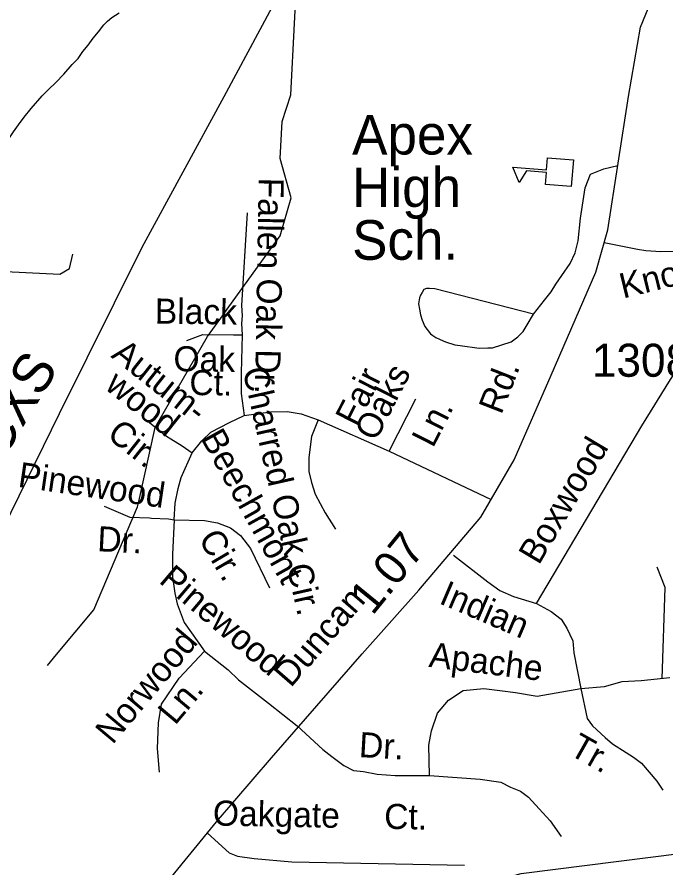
# Model space of a CAD drawing. Extents: x 2001466 to 2224147, y 644118 to 847247.
# Drawn here: x 2046317 to 2048773, y 723591 to 726812 of the extents above; entities that cross this region are included whole.
import ezdxf

# ---------------------------------------------------------------- set-up
doc = ezdxf.new("R2010")
doc.units = 0
for name, color, linetype in [('Exist Cultural Educational Facility Elementary CELL', 7, 'Continuous'), ('Exist Cultural Educational Facility Elementary Label', 7, 'Continuous'), ('Exist Hydrographic Creek Single Shore', 7, 'Continuous'), ('Exist Hydrographic Misc Water Feature', 7, 'Continuous'), ('Exist Railroad Mainline', 7, 'Continuous'), ('Exist Railroad Mainline Label', 7, 'Continuous'), ('Exist Road Non-System Type 51', 7, 'Continuous'), ('Exist Road Non-System Type 51 Label', 7, 'Continuous'), ('Exist Road Secondary Mileage Hundredths English Label', 7, 'Continuous'), ('Exist Road Secondary Type 51 Attributed', 7, 'Continuous'), ('Exist Road Secondary Type 51 Label', 7, 'Continuous'), ('Exist Road Secondary Type 51 Number Label', 7, 'Continuous')]:
    doc.layers.add(name, color=color, linetype=linetype)

msp = doc.modelspace()

# ---------------------------------------------------------------- linework, layer by layer
at = {"layer": 'Exist Cultural Educational Facility Elementary CELL'}
msp.add_lwpolyline([(2048413.8, 726169.8), (2048316.2, 726177.8), (2048320, 726223.7), (2048245.2, 726229.9), (2048217.2, 726185), (2048192.7, 726243.8), (2048320.8, 726233.3), (2048324.6, 726279.2), (2048422.2, 726271.2)], close=True, dxfattribs=at)
at = {"layer": 'Exist Hydrographic Creek Single Shore'}
msp.add_lwpolyline([(2045814.8, 722239.9), (2046144, 722651.2), (2046368.1, 722784.5), (2046785, 722851.4), (2046976.1, 722926.3), (2047284.1, 723218.5), (2047517, 723368), (2048225.1, 723570.1), (2049433, 723722.6), (2049583.1, 723804.9), (2049824.1, 724006.7), (2050107, 724158.4), (2050457.1, 724256.2), (2050590.1, 724358.5), (2050822.1, 724708.1), (2051031, 724815.4), (2051544.3, 724802)], dxfattribs=at)
at = {"layer": 'Exist Hydrographic Misc Water Feature'}
for p, q in [((2047366.5, 726787.6), (2047372.3, 726904.2)), ((2047088.2, 725672.1), (2047118.9, 725714.8)), ((2046432.1, 724358), (2046466.5, 724399.2))]:
    msp.add_line(p, q, dxfattribs=at)
for points in [[(2046256.2, 726303.3), (2046264.6, 726315.1), (2046274.4, 726331), (2046286.3, 726351.1), (2046304.1, 726377.2), (2046322.2, 726403.3), (2046344.1, 726433.2), (2046370, 726465.4), (2046412, 726513.4), (2046435.8, 726537.3), (2046464.1, 726563.5), (2046493.6, 726595.5), (2046526, 726631.6), (2046547.7, 726655.4), (2046565.8, 726681.5), (2046585.5, 726705.7), (2046605.6, 726731.9), (2046625.3, 726755.6), (2046645.3, 726781.8), (2046659.7, 726795.8), (2046675.5, 726809.7), (2046703.2, 726827.8)], [(2047118.9, 725714.8), (2047312.2, 725983.8), (2047354.2, 726127.4), (2047312.2, 726275.9), (2047320.2, 726416.8), (2047353.2, 726517.8), (2047366.5, 726787.6)], [(2046850.9, 725279), (2047038, 725602.3), (2047088.2, 725672.1)], [(2046777.6, 724978.7), (2046839.1, 725258.6), (2046850.9, 725279)], [(2046733.6, 724865.2), (2046773.1, 724958.1), (2046777.6, 724978.7)], [(2046466.5, 724399.2), (2046607, 724567.7), (2046733.6, 724865.2)]]:
    msp.add_lwpolyline(points, dxfattribs=at)
at = {"layer": 'Exist Railroad Mainline'}
msp.add_lwpolyline([(2044993.5, 722187.3), (2045068.1, 722332.8), (2045439.6, 723211.5), (2045726.4, 723789.9), (2046022.4, 724386), (2046079.1, 724500.3), (2046477.7, 725310.8), (2046790.6, 725941), (2047100.1, 726511.5), (2047327.3, 726934.8), (2047378.6, 727044.8), (2047443.1, 727178.3), (2047592.2, 727477.6)], dxfattribs=at)
at = {"layer": 'Exist Road Non-System Type 51'}
for p, q in [((2047166.8, 725651.4), (2047169, 725608.3)), ((2047136.1, 725608.7), (2047169, 725608.3)), ((2047725, 725168), (2047826, 725366.2)), ((2047455.9, 725287.7), (2047725, 725168)), ((2047725, 725168), (2048111, 724986.3))]:
    msp.add_line(p, q, dxfattribs=at)
for points in [[(2048271.8, 725687.4), (2048312.6, 725739.7), (2048337.6, 725771.5), (2048355.8, 725801.1), (2048378.5, 725832.9), (2048410.3, 725878.3), (2048428.5, 725919.3), (2048439.8, 725964.7), (2048448.9, 726051.1), (2048467.1, 726164.7), (2048487.5, 726217), (2048537.5, 726237.4), (2048590.2, 726249.7)], [(2047187.8, 726070.5), (2047166.6, 725719.4), (2047168.8, 725681.3), (2047166.8, 725651.4), (2047166.8, 725650)], [(2048539, 725958.1), (2048664.5, 725933.1), (2048696.3, 725928.6), (2048753, 725924), (2048809.5, 725926.1), (2048859.9, 725939.2), (2048893.6, 725948.5), (2048942.2, 725965.4), (2049013.2, 725997.1)], [(2045809.2, 725871.6), (2046479, 725838.4), (2046515.5, 725860.4), (2046527.7, 725914)], [(2048271.8, 725687.4), (2047897.7, 725782.7), (2047877.7, 725784.7), (2047865.7, 725784.7), (2047855.9, 725780.7), (2047849.8, 725768.6), (2047843.8, 725758.6), (2047839.8, 725748.6), (2047836, 725726.7), (2047840, 725706.6), (2047843.9, 725684.8), (2047849.9, 725664.6), (2047860, 725640.6), (2047882, 725612.8), (2047890.1, 725606.8), (2047902.1, 725598.8), (2047918, 725590.8), (2047938, 725582.8), (2047974, 725570.9), (2047994.1, 725568.9), (2048066.1, 725559), (2048098.1, 725559.2), (2048115.9, 725559.2), (2048186.2, 725582.8), (2048212, 725601.3), (2048231.8, 725621.3), (2048247.1, 725646.7), (2048271.8, 725687.4)], [(2046959.7, 725587.7), (2047019.5, 725610.1), (2047136.1, 725608.7)], [(2047169, 725608.3), (2047165.1, 725465.6), (2047164.8, 725387.3), (2047176.5, 725303.5)], [(2048282, 724592.3), (2048681, 725264.3), (2048789.4, 725440), (2048841.7, 725518.5), (2048879.1, 725559.6), (2048931.4, 725582.1), (2049006.1, 725582.1), (2049088.4, 725567.1), (2049290.2, 725533.5)], [(2047176.5, 725303.5), (2047276.5, 725317.6), (2047339.1, 725318.5), (2047392.4, 725310.1), (2047455.9, 725287.7)], [(2046792.5, 725297), (2046882.2, 725226), (2046898.8, 725215.6)], [(2046979.4, 725162.4), (2047016.7, 725207.3), (2047050.4, 725240.9), (2047120.5, 725277.4), (2047176.5, 725303.5)], [(2047455.9, 725287.7), (2047431.4, 725223.9), (2047421.5, 725144.8), (2047421.5, 725091.4), (2047431.4, 725049.9), (2047445.2, 725006.4), (2047482.8, 724935.2), (2047522.3, 724873.9)], [(2046898.8, 725215.6), (2046942, 725188.6), (2046979.4, 725162.4)], [(2046912.1, 724908.2), (2046915.8, 724971.7), (2046927, 725027.8), (2046938.2, 725068.9), (2046979.4, 725162.4)], [(2046646.7, 724960.5), (2046743.9, 724919.4), (2046818.6, 724915.7), (2046825.5, 724915.3)], [(2046825.5, 724915.3), (2046889.7, 724911.9), (2046912.1, 724908.2)], [(2046912.1, 724908.2), (2046905.2, 724777.9), (2046905.2, 724693.3), (2046914.1, 724631), (2046923, 724590.9), (2046948.7, 724520.6), (2047026.8, 724411.4)], [(2046912.1, 724908.2), (2047026.8, 724906.8), (2047075.5, 724897.9), (2047125.1, 724878.3), (2047162.6, 724849.2), (2047200.9, 724800.5), (2047272.2, 724651.2)], [(2047968, 724775.5), (2048098.8, 724674.5), (2048143.7, 724640.9), (2048196, 724618.4), (2048282, 724592.3)], [(2048757.7, 724306.5), (2048769.6, 724653.2), (2048738.7, 724729.8)], [(2048282, 724592.3), (2048338, 724562.3), (2048375.4, 724532.4), (2048397.8, 724498.8), (2048420.3, 724450.2), (2048424, 724405.3), (2048450.2, 724270.7)], [(2046855.7, 723953.8), (2046848.3, 724043.8), (2046852.8, 724139.8), (2046863.1, 724210.6), (2046931, 724309.5), (2047026.8, 724411.4)], [(2047026.8, 724411.4), (2047115.4, 724340.5), (2047155.2, 724303.6), (2047268.8, 724215.1), (2047377.4, 724128.7)], [(2048450.2, 724270.7), (2048539.9, 724278.2), (2048607.1, 724296.9), (2048678.2, 724300.6), (2048786.6, 724311.9)], [(2047878.3, 723941.7), (2047875.1, 724056.1), (2047881, 724090.2), (2047885, 724110.1), (2047908.2, 724177.3), (2047949.3, 724225.9), (2048005.4, 724263.2), (2048083.9, 724270.7), (2048143.7, 724263.2), (2048203.5, 724255.8), (2048285.7, 724240.8), (2048450.2, 724270.7)], [(2048450.2, 724270.7), (2048474.6, 724157.1), (2048495, 724128.7), (2048542.7, 724085.5), (2048570.1, 724061.2), (2048622.1, 724027.7), (2048649.3, 724010.9), (2048679.7, 723988), (2048738, 723919.3), (2048760.4, 723885.6)], [(2047377.4, 724128.7), (2047474.6, 724038.9), (2047508.2, 724012.8), (2047553.1, 723979.1), (2047590.5, 723960.4), (2047627.9, 723956.7), (2047680.2, 723945.5), (2047747.5, 723941.7), (2047878.3, 723941.7)], [(2047878.3, 723941.7), (2048068.9, 723926.8), (2048147.4, 723915.5), (2048184.8, 723896.9), (2048222.2, 723881.9), (2048252.1, 723859.5), (2048293.2, 723814.6), (2048334.3, 723769.7), (2048375.4, 723709.9)], [(2047037.7, 723723.3), (2047119.6, 723648.9), (2047151.2, 723636.2), (2047214.4, 723626.8), (2047356.5, 723614.1), (2048010.3, 723601.5)]]:
    msp.add_lwpolyline(points, dxfattribs=at)
at = {"layer": 'Exist Road Secondary Type 51 Attributed'}
msp.add_lwpolyline([(2046396.6, 722441), (2046442.2, 722504.4), (2046528.3, 722649.4), (2046602.3, 722808.8), (2046684.4, 723037.4), (2046756, 723261.3), (2046813.9, 723414.2), (2046891.2, 723544.7), (2047072.2, 723765.3), (2047279.8, 724008.4), (2047623.3, 724401.3), (2047837.3, 724642.9), (2048071.5, 724918.2), (2048197.8, 725135.6), (2048337.8, 725456.1), (2048507.5, 725845.8), (2048552.6, 726006.8), (2048630.6, 726510.8), (2048675.5, 726773.9), (2048748.4, 726950.4), (2048819.4, 727082.8)], dxfattribs=at)

# ---------------------------------------------------------------- texts
at = {"layer": 'Exist Cultural Educational Facility Elementary Label'}
for s, p in [('Apex', (2047584.8, 726291.4)), ('High', (2047584.8, 726092.2)), ('Sch.', (2047584.8, 725893))]:
    msp.add_text(s, height=150, dxfattribs=at).set_placement(p)
at = {"layer": 'Exist Railroad Mainline Label'}
msp.add_text('CXS', height=150, rotation=58.6862, dxfattribs=at).set_placement((2046261.6, 725131.1))
at = {"layer": 'Exist Road Non-System Type 51 Label'}
for s, rotation, p in [('Fallen Oak Dr.', 268.9565, (2047231.7, 726204.3)), ('Knollwood', 13.8986, (2048610.2, 725745.9)), ('Black', 359.2837, (2046837.9, 725651.7)), ('Autum-', 321.625, (2046669.1, 725526.1)), ('Oak', 359.2837, (2046908.4, 725471.4)), ('Ct.', 359.2837, (2046968.7, 725381.1)), ('Charred Oak Cir.', 282.6698, (2047169.9, 725476.6)), ('Fair ', 63.0104, (2047601.9, 725257.8)), ('Oaks', 63.0104, (2047674.6, 725202.1)), ('wood', 321.625, (2046645, 725406.9)), ('Ln.', 63.0104, (2047890.9, 725177.9)), ('Cir.', 321.625, (2046652.5, 725222.7)), ('Beechmont', 299.1125, (2047009.5, 725218.9)), ('Boxwood', 59.3016, (2048291.3, 724734.6)), ('Pinewood', 351.688, (2046317.4, 725034.1)), ('Dr.', 357.1364, (2046619.2, 724790.1)), ('Cir.', 300.4598, (2047001.1, 724837.9)), ('Pinewood', 319.6281, (2046850, 724673.4)), ('Indian', 336.7964, (2047909.6, 724594.1)), ('Norwood', 49.9868, (2046678.4, 724055.3)), ('Apache', 352.8728, (2047872.5, 724352.4)), ('Ln.', 50.0323, (2046914.8, 724128.2)), ('Dr.', 356.8195, (2047609.1, 724011)), ('Tr.', 330.6354, (2048401.2, 724023)), ('Oakgate', 358.8928, (2047057.5, 723751.9)), ('Ct.', 358.8928, (2047705.5, 723739.4))]:
    msp.add_text(s, height=95, rotation=rotation, dxfattribs=at).set_placement(p)
at = {"layer": 'Exist Road Secondary Mileage Hundredths English Label'}
msp.add_text('1.07', height=125, rotation=50.8304, dxfattribs=at).set_placement((2047661.9, 724543.5))
at = {"layer": 'Exist Road Secondary Type 51 Label'}
for s, rotation, p in [('Rd.', 68.6222, (2048149.3, 725303.9)), ('Duncan', 49.0045, (2047352.6, 724270.9))]:
    msp.add_text(s, height=95, rotation=rotation, dxfattribs=at).set_placement(p)
at = {"layer": 'Exist Road Secondary Type 51 Number Label'}
msp.add_text('1308', height=125, dxfattribs=at).set_placement((2048492, 725450.2))

doc.saveas('drawing.dxf')
